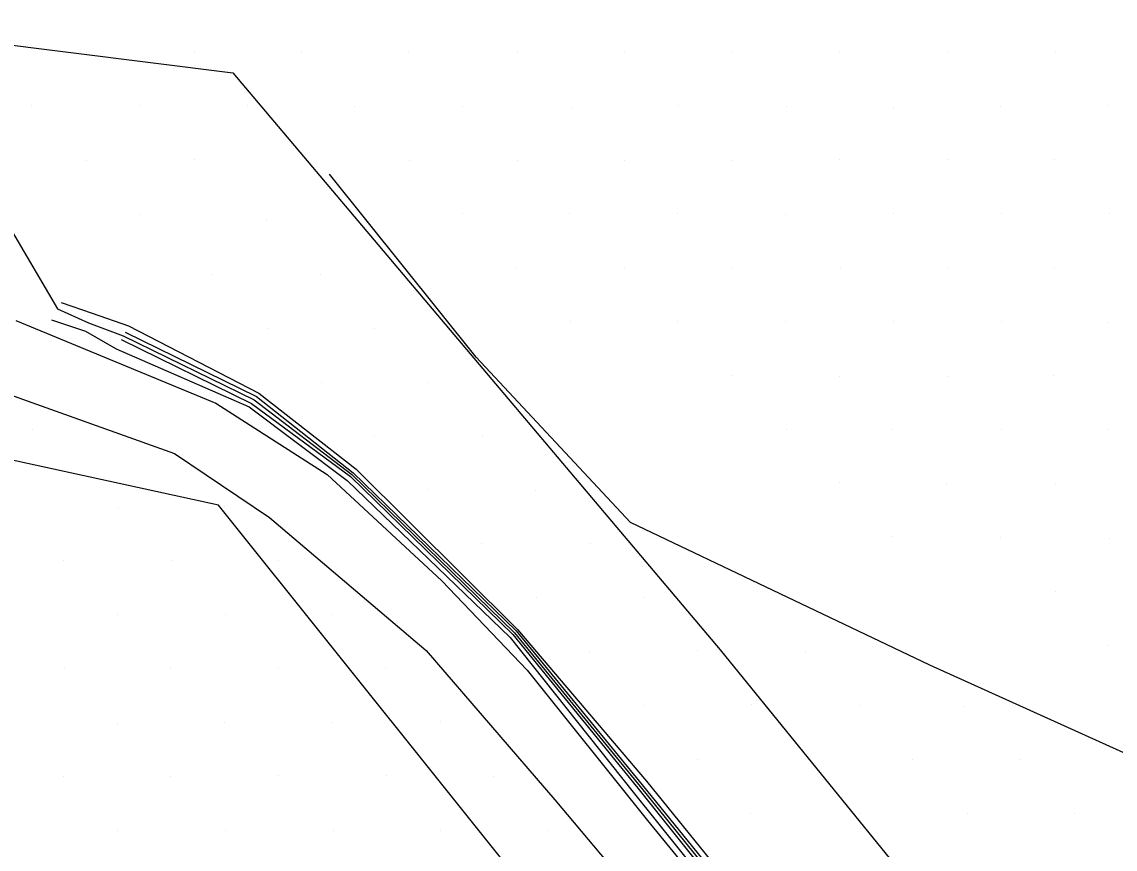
# Model space of a CAD drawing. Extents: x 1602514 to 1609837, y 863887 to 871157.
# Drawn here: x 1605875.4 to 1606090.8, y 866111.4 to 866274.3 of the extents above; entities that cross this region are included whole.
import ezdxf

# ---------------------------------------------------------------- set-up
doc = ezdxf.new("R2010")
doc.units = 0
for name, color, linetype in [('Survey-Entrances', 7, 'Continuous'), ('Survey-Flow line', 7, 'Continuous'), ('Survey-Ridge Lines', 7, 'Continuous'), ('Survey-Spot dirt', 7, 'Continuous'), ('Survey-Vegetation trees', 7, 'Continuous')]:
    doc.layers.add(name, color=color, linetype=linetype)

msp = doc.modelspace()

# ---------------------------------------------------------------- linework, layer by layer
at = {"layer": 'Survey-Entrances'}
for points in [[(1605519.71, 866165.06), (1605533.54, 866186.85), (1605554.02, 866204.81), (1605587.73, 866224), (1605613, 866233.75), (1605639.48, 866237.17), (1605662.47, 866235.13), (1605724.54, 866223.27), (1605764.42, 866216.27), (1605805.94, 866211.48), (1605842.58, 866207.33), (1605869.22, 866202.21), (1605905.46, 866189.29), (1605924.21, 866176.67), (1605955.07, 866150.48), (1605980.44, 866121.09)], [(1605519.71, 866165.06), (1605533.54, 866186.85), (1605554.02, 866204.81), (1605587.73, 866224), (1605613, 866233.75), (1605639.48, 866237.17), (1605662.47, 866235.13), (1605724.54, 866223.27), (1605764.42, 866216.27), (1605805.94, 866211.48), (1605842.58, 866207.33), (1605869.22, 866202.21), (1605905.46, 866189.29), (1605924.21, 866176.67), (1605955.07, 866150.48), (1605980.44, 866121.09)], [(1605874.24, 866215.49), (1605913.65, 866199.23), (1605935.58, 866185.16), (1605958.16, 866164.19), (1605974.98, 866146.63), (1605998.7, 866117.05), (1606035.1, 866072.5), (1606068.65, 866035.27), (1606104.47, 866001.05), (1606132.91, 865973.33), (1606151.35, 865956.5), (1606177.35, 865940.41), (1606202.53, 865919.27), (1606220.73, 865906.35), (1606236.49, 865900.74), (1606251.35, 865897.57), (1606273.45, 865882.37), (1606297.99, 865863.83), (1606322.52, 865847.66), (1606339.42, 865830.91), (1606374.43, 865812.05), (1606392.71, 865802.22), (1606466.05, 865757.66)], [(1605874.24, 866215.49), (1605913.65, 866199.23), (1605935.58, 866185.16), (1605958.16, 866164.19), (1605974.98, 866146.63), (1605998.7, 866117.05), (1606035.1, 866072.5), (1606068.65, 866035.27), (1606104.47, 866001.05), (1606132.91, 865973.33), (1606151.35, 865956.5), (1606177.35, 865940.41), (1606202.53, 865919.27), (1606220.73, 865906.35), (1606236.49, 865900.74), (1606251.35, 865897.57), (1606273.45, 865882.37), (1606297.99, 865863.83), (1606322.52, 865847.66), (1606339.42, 865830.91), (1606374.43, 865812.05), (1606392.71, 865802.22), (1606466.05, 865757.66)], [(1605980.44, 866121.09), (1606019.19, 866074.99), (1606085.73, 866003.01), (1606144.44, 865944.55), (1606164.35, 865927.19), (1606213.4, 865894.19), (1606253.63, 865868.44), (1606340.93, 865816.94), (1606394.59, 865787.87), (1606454.14, 865751.62), (1606496.71, 865723.41), (1606531.8, 865703.74), (1606585.26, 865664.88), (1606641.47, 865621.48)], [(1605980.44, 866121.09), (1606019.19, 866074.99), (1606085.73, 866003.01), (1606144.44, 865944.55), (1606164.35, 865927.19), (1606213.4, 865894.19), (1606253.63, 865868.44), (1606340.93, 865816.94), (1606394.59, 865787.87), (1606454.14, 865751.62), (1606496.71, 865723.41), (1606531.8, 865703.74), (1606585.26, 865664.88), (1606641.47, 865621.48)]]:
    msp.add_lwpolyline(points, dxfattribs=at)
at = {"layer": 'Survey-Flow line'}
msp.add_lwpolyline([(1605872.25, 866235.13), (1605882.46, 866217.79), (1605888.57, 866214.99), (1605895.39, 866212.46), (1605921.17, 866199.83), (1605940.44, 866185.15), (1605972.49, 866154), (1605997.22, 866123.72), (1606022.33, 866092.57), (1606048.89, 866064.73), (1606083.04, 866029.51), (1606099.05, 866014.77), (1606111.98, 866000.98), (1606126.81, 865985.84), (1606138.74, 865972.46), (1606152.44, 865960.46), (1606167.45, 865953.44), (1606186.33, 865950.59), (1606201.46, 865951.33), (1606216.92, 865953.3), (1606226.82, 865954.33), (1606232.04, 865955.86), (1606234.48, 865957.39), (1606237.69, 865956.16)], dxfattribs=at)
msp.add_lwpolyline([(1605872.25, 866235.13), (1605882.46, 866217.79), (1605888.57, 866214.99), (1605895.39, 866212.46), (1605921.17, 866199.83), (1605940.44, 866185.15), (1605972.49, 866154), (1605997.22, 866123.72), (1606022.33, 866092.57), (1606048.89, 866064.73), (1606083.04, 866029.51), (1606099.05, 866014.77), (1606111.98, 866000.98), (1606126.81, 865985.84), (1606138.74, 865972.46), (1606152.44, 865960.46), (1606167.45, 865953.44), (1606186.33, 865950.59), (1606201.46, 865951.33), (1606216.92, 865953.3), (1606226.82, 865954.33), (1606232.04, 865955.86), (1606234.48, 865957.39), (1606237.69, 865956.16)], dxfattribs=at)
at = {"layer": 'Survey-Ridge Lines'}
for points in [[(1606124.51, 866115.9), (1606054.32, 866147.61), (1605995.37, 866175.69), (1605964.92, 866208.27), (1605936, 866244.31)], [(1606124.51, 866115.9), (1606054.32, 866147.61), (1605995.37, 866175.69), (1605964.92, 866208.27), (1605936, 866244.31)], [(1605883.13, 866219.02), (1605889.28, 866216.91), (1605896.43, 866214.43), (1605922.12, 866201.19), (1605941.27, 866186.18), (1605973.06, 866154.6), (1605998.51, 866124.76), (1606023.7, 866093.65), (1606050.38, 866066.17), (1606084.58, 866031), (1606101.29, 866016.86), (1606114.06, 866003.3), (1606128.53, 865987.67), (1606140.65, 865974.43), (1606153.73, 865962.3), (1606167.93, 865955.68), (1606186.41, 865953.32), (1606201.33, 865953.87), (1606216.68, 865955.27), (1606226.63, 865957.45), (1606223.86, 865967.78)], [(1605883.13, 866219.02), (1605889.28, 866216.91), (1605896.43, 866214.43), (1605922.12, 866201.19), (1605941.27, 866186.18), (1605973.06, 866154.6), (1605998.51, 866124.76), (1606023.7, 866093.65), (1606050.38, 866066.17), (1606084.58, 866031), (1606101.29, 866016.86), (1606114.06, 866003.3), (1606128.53, 865987.67), (1606140.65, 865974.43), (1606153.73, 865962.3), (1606167.93, 865955.68), (1606186.41, 865953.32), (1606201.33, 865953.87), (1606216.68, 865955.27), (1606226.63, 865957.45), (1606223.86, 865967.78)], [(1605881.26, 866215.58), (1605887.98, 866213.36), (1605894.03, 866209.9), (1605920.22, 866198.47), (1605939.51, 866183.99), (1605971.62, 866153.08), (1605995.85, 866122.62), (1606020.88, 866091.42), (1606047.06, 866062.96), (1606081.63, 866028.16), (1606097.21, 866013.06), (1606109.84, 865998.6), (1606125.12, 865984.05), (1606137.48, 865971.15), (1606150.82, 865958.15), (1606166.89, 865950.82), (1606186.23, 865947.08), (1606201.61, 865948.5), (1606217.17, 865951.26), (1606227.01, 865951.21), (1606233.21, 865953.3)], [(1605881.26, 866215.58), (1605887.98, 866213.36), (1605894.03, 866209.9), (1605920.22, 866198.47), (1605939.51, 866183.99), (1605971.62, 866153.08), (1605995.85, 866122.62), (1606020.88, 866091.42), (1606047.06, 866062.96), (1606081.63, 866028.16), (1606097.21, 866013.06), (1606109.84, 865998.6), (1606125.12, 865984.05), (1606137.48, 865971.15), (1606150.82, 865958.15), (1606166.89, 865950.82), (1606186.23, 865947.08), (1606201.61, 865948.5), (1606217.17, 865951.26), (1606227.01, 865951.21), (1606233.21, 865953.3)], [(1605895, 866211.73), (1605920.67, 866199.11), (1605940.15, 866184.78), (1605972.15, 866153.64), (1605996.8, 866123.38), (1606021.8, 866092.15), (1606048.27, 866064.13), (1606082.46, 866028.96), (1606098.36, 866014.12), (1606111.37, 866000.3), (1606126.38, 865985.38), (1606137.94, 865971.63)], [(1605895, 866211.73), (1605920.67, 866199.11), (1605940.15, 866184.78), (1605972.15, 866153.64), (1605996.8, 866123.38), (1606021.8, 866092.15), (1606048.27, 866064.13), (1606082.46, 866028.96), (1606098.36, 866014.12), (1606111.37, 866000.3), (1606126.38, 865985.38), (1606137.94, 865971.63)], [(1605895.78, 866213.2), (1605921.67, 866200.54), (1605940.72, 866185.51), (1605972.83, 866154.36), (1605997.64, 866124.06), (1606022.87, 866093), (1606049.52, 866065.34), (1606083.61, 866030.06), (1606099.75, 866015.42), (1606112.59, 866001.66), (1606127.24, 865986.3), (1606139.55, 865973.29)], [(1605895.78, 866213.2), (1605921.67, 866200.54), (1605940.72, 866185.51), (1605972.83, 866154.36), (1605997.64, 866124.06), (1606022.87, 866093), (1606049.52, 866065.34), (1606083.61, 866030.06), (1606099.75, 866015.42), (1606112.59, 866001.66), (1606127.24, 865986.3), (1606139.55, 865973.29)]]:
    msp.add_lwpolyline(points, dxfattribs=at)
at = {"layer": 'Survey-Spot dirt'}
for p, q in [((1605888.08, 866268.31), (1605888.08, 866268.31)), ((1605888.08, 866268.31), (1605888.08, 866268.31)), ((1605909.34, 866268.19), (1605909.34, 866268.19)), ((1605909.34, 866268.19), (1605909.34, 866268.19)), ((1605930.47, 866268.31), (1605930.47, 866268.31)), ((1605930.47, 866268.31), (1605930.47, 866268.31)), ((1605951.66, 866268.32), (1605951.66, 866268.32)), ((1605951.66, 866268.32), (1605951.66, 866268.32)), ((1605973.02, 866268.16), (1605973.02, 866268.16)), ((1605973.02, 866268.16), (1605973.02, 866268.16)), ((1605994.16, 866268.26), (1605994.16, 866268.26)), ((1605994.16, 866268.26), (1605994.16, 866268.26)), ((1606015.47, 866268.26), (1606015.47, 866268.26)), ((1606015.47, 866268.26), (1606015.47, 866268.26)), ((1606036.54, 866268.24), (1606036.54, 866268.24)), ((1606036.54, 866268.24), (1606036.54, 866268.24)), ((1606057.8, 866268.31), (1606057.8, 866268.31)), ((1606057.8, 866268.31), (1606057.8, 866268.31)), ((1606078.99, 866268.35), (1606078.99, 866268.35)), ((1606078.99, 866268.35), (1606078.99, 866268.35)), ((1605877.41, 866257.77), (1605877.41, 866257.77)), ((1605877.41, 866257.77), (1605877.41, 866257.77)), ((1605898.58, 866257.73), (1605898.58, 866257.73)), ((1605898.58, 866257.73), (1605898.58, 866257.73)), ((1605919.85, 866257.74), (1605919.85, 866257.74)), ((1605919.85, 866257.74), (1605919.85, 866257.74)), ((1605941.03, 866257.58), (1605941.03, 866257.58)), ((1605941.03, 866257.58), (1605941.03, 866257.58)), ((1605962.25, 866257.71), (1605962.25, 866257.71)), ((1605962.25, 866257.71), (1605962.25, 866257.71)), ((1605983.65, 866257.52), (1605983.65, 866257.52)), ((1605983.65, 866257.52), (1605983.65, 866257.52)), ((1606004.8, 866257.82), (1606004.8, 866257.82)), ((1606004.8, 866257.82), (1606004.8, 866257.82)), ((1606026.02, 866257.63), (1606026.02, 866257.63)), ((1606026.02, 866257.63), (1606026.02, 866257.63)), ((1606047.22, 866257.49), (1606047.22, 866257.49)), ((1606047.22, 866257.49), (1606047.22, 866257.49)), ((1606068.22, 866257.57), (1606068.22, 866257.57)), ((1606068.22, 866257.57), (1606068.22, 866257.57)), ((1606089.56, 866257.72), (1606089.56, 866257.72)), ((1606089.56, 866257.72), (1606089.56, 866257.72)), ((1605888.07, 866247), (1605888.07, 866247)), ((1605888.07, 866247), (1605888.07, 866247)), ((1605909.36, 866247.22), (1605909.36, 866247.22)), ((1605909.36, 866247.22), (1605909.36, 866247.22)), ((1605951.82, 866247.08), (1605951.82, 866247.08)), ((1605951.82, 866247.08), (1605951.82, 866247.08)), ((1605972.98, 866246.93), (1605972.98, 866246.93)), ((1605972.98, 866246.93), (1605972.98, 866246.93)), ((1605994.22, 866247.01), (1605994.22, 866247.01)), ((1605994.22, 866247.01), (1605994.22, 866247.01)), ((1606015.41, 866247.01), (1606015.41, 866247.01)), ((1606015.41, 866247.01), (1606015.41, 866247.01)), ((1606036.48, 866247.14), (1606036.48, 866247.14)), ((1606036.48, 866247.14), (1606036.48, 866247.14)), ((1606057.77, 866247.13), (1606057.77, 866247.13)), ((1606057.77, 866247.13), (1606057.77, 866247.13)), ((1606078.94, 866247.1), (1606078.94, 866247.1)), ((1606078.94, 866247.1), (1606078.94, 866247.1)), ((1605898.7, 866236.45), (1605898.7, 866236.45)), ((1605898.7, 866236.45), (1605898.7, 866236.45)), ((1605923.71, 866235.14), (1605923.71, 866235.14)), ((1605923.71, 866235.14), (1605923.71, 866235.14)), ((1605962.25, 866236.48), (1605962.25, 866236.48)), ((1605962.25, 866236.48), (1605962.25, 866236.48)), ((1605983.36, 866236.62), (1605983.36, 866236.62)), ((1605983.36, 866236.62), (1605983.36, 866236.62)), ((1606004.59, 866236.46), (1606004.59, 866236.46)), ((1606004.59, 866236.46), (1606004.59, 866236.46)), ((1606025.96, 866236.34), (1606025.96, 866236.34)), ((1606025.96, 866236.34), (1606025.96, 866236.34)), ((1606047.08, 866236.49), (1606047.08, 866236.49)), ((1606047.08, 866236.49), (1606047.08, 866236.49)), ((1606068.41, 866236.52), (1606068.41, 866236.52)), ((1606068.41, 866236.52), (1606068.41, 866236.52)), ((1606089.7, 866236.49), (1606089.7, 866236.49)), ((1606089.7, 866236.49), (1606089.7, 866236.49)), ((1605913.01, 866224.49), (1605913.01, 866224.49)), ((1605913.01, 866224.49), (1605913.01, 866224.49)), ((1605934.22, 866224.59), (1605934.22, 866224.59)), ((1605934.22, 866224.59), (1605934.22, 866224.59)), ((1605972.91, 866225.97), (1605972.91, 866225.97)), ((1605972.91, 866225.97), (1605972.91, 866225.97)), ((1605994.17, 866225.71), (1605994.17, 866225.71)), ((1605994.17, 866225.71), (1605994.17, 866225.71)), ((1606015.36, 866225.86), (1606015.36, 866225.86)), ((1606015.36, 866225.86), (1606015.36, 866225.86)), ((1606036.69, 866225.78), (1606036.69, 866225.78)), ((1606036.69, 866225.78), (1606036.69, 866225.78)), ((1606057.78, 866225.83), (1606057.78, 866225.83)), ((1606057.78, 866225.83), (1606057.78, 866225.83)), ((1606078.81, 866225.73), (1606078.81, 866225.73)), ((1606078.81, 866225.73), (1606078.81, 866225.73)), ((1605923.74, 866213.92), (1605923.74, 866213.92)), ((1605923.74, 866213.92), (1605923.74, 866213.92)), ((1605944.86, 866213.86), (1605944.86, 866213.86)), ((1605944.86, 866213.86), (1605944.86, 866213.86)), ((1605983.54, 866215.31), (1605983.54, 866215.31)), ((1605983.54, 866215.31), (1605983.54, 866215.31)), ((1606004.57, 866215.32), (1606004.57, 866215.32)), ((1606004.57, 866215.32), (1606004.57, 866215.32)), ((1606025.94, 866215.22), (1606025.94, 866215.22)), ((1606025.94, 866215.22), (1606025.94, 866215.22)), ((1606047.22, 866215.27), (1606047.22, 866215.27)), ((1606047.22, 866215.27), (1606047.22, 866215.27)), ((1606068.45, 866215.25), (1606068.45, 866215.25)), ((1606068.45, 866215.25), (1606068.45, 866215.25)), ((1606089.54, 866215.14), (1606089.54, 866215.14)), ((1606089.54, 866215.14), (1606089.54, 866215.14)), ((1606015.3, 866204.65), (1606015.3, 866204.65)), ((1606015.3, 866204.65), (1606015.3, 866204.65)), ((1606078.78, 866204.71), (1606078.78, 866204.71)), ((1606078.78, 866204.71), (1606078.78, 866204.71)), ((1605934.38, 866203.27), (1605934.38, 866203.27)), ((1605934.38, 866203.27), (1605934.38, 866203.27)), ((1605955.54, 866203.28), (1605955.54, 866203.28)), ((1605955.54, 866203.28), (1605955.54, 866203.28)), ((1606036.61, 866204.5), (1606036.61, 866204.5)), ((1606036.61, 866204.5), (1606036.61, 866204.5)), ((1606057.73, 866204.52), (1606057.73, 866204.52)), ((1606057.73, 866204.52), (1606057.73, 866204.52)), ((1605877.48, 866193.96), (1605877.48, 866193.96)), ((1605877.48, 866193.96), (1605877.48, 866193.96)), ((1606026.04, 866193.94), (1606026.04, 866193.94)), ((1606026.04, 866193.94), (1606026.04, 866193.94)), ((1606046.95, 866194.06), (1606046.95, 866194.06)), ((1606046.95, 866194.06), (1606046.95, 866194.06)), ((1606068.4, 866194.07), (1606068.4, 866194.07)), ((1606068.4, 866194.07), (1606068.4, 866194.07)), ((1606089.53, 866193.98), (1606089.53, 866193.98)), ((1606089.53, 866193.98), (1606089.53, 866193.98)), ((1605944.83, 866192.85), (1605944.83, 866192.85)), ((1605944.83, 866192.85), (1605944.83, 866192.85)), ((1605966.1, 866192.77), (1605966.1, 866192.77)), ((1605966.1, 866192.77), (1605966.1, 866192.77)), ((1606036.61, 866183.52), (1606036.61, 866183.52)), ((1606036.61, 866183.52), (1606036.61, 866183.52)), ((1606057.66, 866183.17), (1606057.66, 866183.17)), ((1606057.66, 866183.17), (1606057.66, 866183.17)), ((1606079.06, 866183.43), (1606079.06, 866183.43)), ((1606079.06, 866183.43), (1606079.06, 866183.43)), ((1605955.35, 866182.11), (1605955.35, 866182.11)), ((1605955.35, 866182.11), (1605955.35, 866182.11)), ((1605976.69, 866182.09), (1605976.69, 866182.09)), ((1605976.69, 866182.09), (1605976.69, 866182.09)), ((1605915.43, 866178.89), (1605915.43, 866178.89)), ((1605915.43, 866178.89), (1605915.43, 866178.89)), ((1605894.37, 866178.69), (1605894.37, 866178.69)), ((1605894.37, 866178.69), (1605894.37, 866178.69)), ((1606046.86, 866172.96), (1606046.86, 866172.96)), ((1606046.86, 866172.96), (1606046.86, 866172.96)), ((1606068.31, 866172.7), (1606068.31, 866172.7)), ((1606068.31, 866172.7), (1606068.31, 866172.7)), ((1606089.68, 866172.59), (1606089.68, 866172.59)), ((1606089.68, 866172.59), (1606089.68, 866172.59)), ((1605966, 866171.55), (1605966, 866171.55)), ((1605966, 866171.55), (1605966, 866171.55)), ((1605987.36, 866171.58), (1605987.36, 866171.58)), ((1605987.36, 866171.58), (1605987.36, 866171.58)), ((1605883.65, 866168.21), (1605883.65, 866168.21)), ((1605883.65, 866168.21), (1605883.65, 866168.21)), ((1605904.93, 866168.19), (1605904.93, 866168.19)), ((1605904.93, 866168.19), (1605904.93, 866168.19)), ((1605925.95, 866168.23), (1605925.95, 866168.23)), ((1605925.95, 866168.23), (1605925.95, 866168.23)), ((1606079.08, 866162.16), (1606079.08, 866162.16)), ((1606079.08, 866162.16), (1606079.08, 866162.16)), ((1605976.74, 866160.84), (1605976.74, 866160.84)), ((1605976.74, 866160.84), (1605976.74, 866160.84)), ((1605997.97, 866160.89), (1605997.97, 866160.89)), ((1605997.97, 866160.89), (1605997.97, 866160.89)), ((1605894.25, 866157.5), (1605894.25, 866157.5)), ((1605894.25, 866157.5), (1605894.25, 866157.5)), ((1605915.46, 866157.55), (1605915.46, 866157.55)), ((1605915.46, 866157.55), (1605915.46, 866157.55)), ((1605936.63, 866157.58), (1605936.63, 866157.58)), ((1605936.63, 866157.58), (1605936.63, 866157.58)), ((1606089.56, 866151.56), (1606089.56, 866151.56)), ((1606089.56, 866151.56), (1606089.56, 866151.56)), ((1605987.22, 866150.37), (1605987.22, 866150.37)), ((1605987.22, 866150.37), (1605987.22, 866150.37)), ((1606008.53, 866150.41), (1606008.53, 866150.41)), ((1606008.53, 866150.41), (1606008.53, 866150.41)), ((1606029.81, 866150.38), (1606029.81, 866150.38)), ((1606029.81, 866150.38), (1606029.81, 866150.38)), ((1605883.9, 866147), (1605883.9, 866147)), ((1605883.9, 866147), (1605883.9, 866147)), ((1605904.75, 866146.97), (1605904.75, 866146.97)), ((1605904.75, 866146.97), (1605904.75, 866146.97)), ((1605926.06, 866146.97), (1605926.06, 866146.97)), ((1605926.06, 866146.97), (1605926.06, 866146.97)), ((1605947.13, 866147.16), (1605947.13, 866147.16)), ((1605947.13, 866147.16), (1605947.13, 866147.16)), ((1605997.98, 866139.69), (1605997.98, 866139.69)), ((1605997.98, 866139.69), (1605997.98, 866139.69)), ((1606019.17, 866139.78), (1606019.17, 866139.78)), ((1606019.17, 866139.78), (1606019.17, 866139.78)), ((1606040.43, 866139.6), (1606040.43, 866139.6)), ((1606040.43, 866139.6), (1606040.43, 866139.6)), ((1606061.18, 866139.44), (1606061.18, 866139.44)), ((1606061.18, 866139.44), (1606061.18, 866139.44)), ((1605894.2, 866136.2), (1605894.2, 866136.2)), ((1605894.2, 866136.2), (1605894.2, 866136.2)), ((1605915.34, 866136.38), (1605915.34, 866136.38)), ((1605915.34, 866136.38), (1605915.34, 866136.38)), ((1605936.71, 866136.38), (1605936.71, 866136.38)), ((1605936.71, 866136.38), (1605936.71, 866136.38)), ((1605957.84, 866136.58), (1605957.84, 866136.58)), ((1605957.84, 866136.58), (1605957.84, 866136.58)), ((1606008.6, 866129.04), (1606008.6, 866129.04)), ((1606008.6, 866129.04), (1606008.6, 866129.04)), ((1606029.75, 866129.17), (1606029.75, 866129.17)), ((1606029.75, 866129.17), (1606029.75, 866129.17)), ((1606050.96, 866128.96), (1606050.96, 866128.96)), ((1606050.96, 866128.96), (1606050.96, 866128.96)), ((1606072.18, 866129.02), (1606072.18, 866129.02)), ((1606072.18, 866129.02), (1606072.18, 866129.02)), ((1605883.69, 866125.7), (1605883.69, 866125.7)), ((1605883.69, 866125.7), (1605883.69, 866125.7)), ((1605904.74, 866125.7), (1605904.74, 866125.7)), ((1605904.74, 866125.7), (1605904.74, 866125.7)), ((1605925.98, 866125.8), (1605925.98, 866125.8)), ((1605925.98, 866125.8), (1605925.98, 866125.8)), ((1605947.26, 866125.8), (1605947.26, 866125.8)), ((1605947.26, 866125.8), (1605947.26, 866125.8)), ((1605968.41, 866125.73), (1605968.41, 866125.73)), ((1605968.41, 866125.73), (1605968.41, 866125.73)), ((1606018.94, 866118.47), (1606018.94, 866118.47)), ((1606018.94, 866118.47), (1606018.94, 866118.47)), ((1606040.4, 866118.45), (1606040.4, 866118.45)), ((1606040.4, 866118.45), (1606040.4, 866118.45)), ((1606061.75, 866118.43), (1606061.75, 866118.43)), ((1606061.75, 866118.43), (1606061.75, 866118.43)), ((1606082.81, 866118.41), (1606082.81, 866118.41)), ((1606082.81, 866118.41), (1606082.81, 866118.41)), ((1605894.29, 866115.07), (1605894.29, 866115.07)), ((1605894.29, 866115.07), (1605894.29, 866115.07)), ((1605915.51, 866115.04), (1605915.51, 866115.04)), ((1605915.51, 866115.04), (1605915.51, 866115.04)), ((1605936.81, 866115.06), (1605936.81, 866115.06)), ((1605936.81, 866115.06), (1605936.81, 866115.06)), ((1605957.87, 866115.06), (1605957.87, 866115.06)), ((1605957.87, 866115.06), (1605957.87, 866115.06)), ((1605979.03, 866115.14), (1605979.03, 866115.14)), ((1605979.03, 866115.14), (1605979.03, 866115.14))]:
    msp.add_line(p, q, dxfattribs=at)
at = {"layer": 'Survey-Vegetation trees'}
for points in [[(1605868.24, 866270.35), (1605917, 866264.25), (1606013.01, 866150.65), (1606159.29, 865970.73), (1606288.82, 865873.91), (1606519.68, 865754.98), (1606525.78, 865726.01), (1606624.06, 865677.98), (1606673.59, 865661.97), (1606653.02, 865637.57), (1606750.54, 865552.19), (1606932.64, 865405.81), (1606897.48, 865634.77), (1606852.53, 866057.89), (1606634.62, 866157.76), (1606377.05, 866304.34), (1606183.52, 866423.27), (1605933.61, 866558.21), (1605731.71, 866735.08)], [(1605868.24, 866270.35), (1605917, 866264.25), (1606013.01, 866150.65), (1606159.29, 865970.73), (1606288.82, 865873.91), (1606519.68, 865754.98), (1606525.78, 865726.01), (1606624.06, 865677.98), (1606673.59, 865661.97), (1606653.02, 865637.57), (1606750.54, 865552.19), (1606932.64, 865405.81), (1606897.48, 865634.77), (1606852.53, 866057.89), (1606634.62, 866157.76), (1606377.05, 866304.34), (1606183.52, 866423.27), (1605933.61, 866558.21), (1605731.71, 866735.08)], [(1606966.17, 865108.64), (1606926.01, 865368.72), (1606585.43, 865634.79), (1606394.19, 865784.98), (1606151.9, 865922.97), (1606027.71, 866037.32), (1605914.18, 866179.13), (1605665.45, 866233.32)], [(1606966.17, 865108.64), (1606926.01, 865368.72), (1606585.43, 865634.79), (1606394.19, 865784.98), (1606151.9, 865922.97), (1606027.71, 866037.32), (1605914.18, 866179.13), (1605665.45, 866233.32)]]:
    msp.add_lwpolyline(points, dxfattribs=at)

doc.saveas('drawing.dxf')
